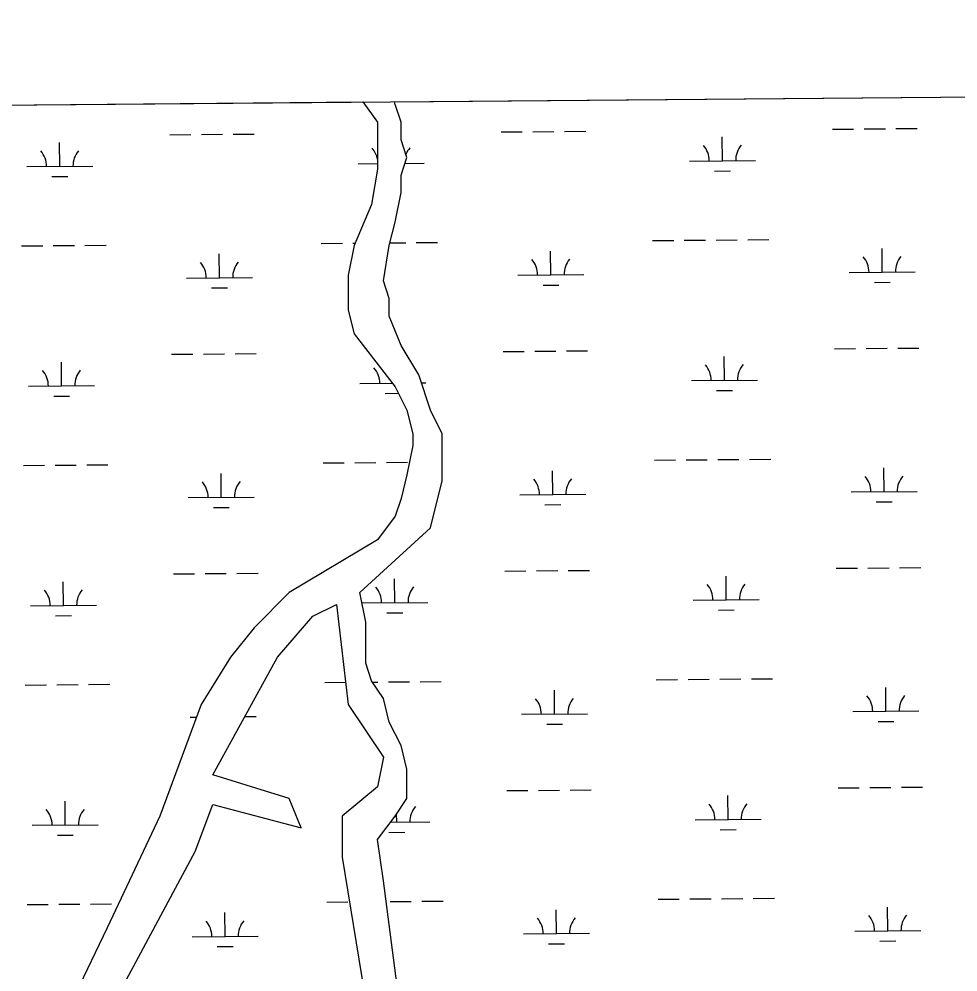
# Model space of a CAD drawing. Extents: x 3568792 to 3606828, y 529143 to 554785.
# Drawn here: x 3587174 to 3588596, y 551537 to 552981 of the extents above; entities that cross this region are included whole.
import ezdxf

# ---------------------------------------------------------------- set-up
doc = ezdxf.new("R2010")
doc.units = 0
for name, color, linetype in [('V-GRID-FRAM', 7, 'Continuous'), ('V-SITE-VEGE', 7, 'Continuous'), ('V-TOPO-SHOR', 7, 'Continuous'), ('V-WETL-SWMP', 7, 'Continuous')]:
    doc.layers.add(name, color=color, linetype=linetype)

msp = doc.modelspace()

# ---------------------------------------------------------------- linework, layer by layer
at = {"layer": 'V-GRID-FRAM'}
msp.add_lwpolyline([(3570935.9930000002, 552713.783), (3602582.767, 552980.76), (3602744.09, 534798.429), (3571081.45, 534531.318), (3570935.9930000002, 552713.783)], dxfattribs=at)
at = {"layer": 'V-SITE-VEGE'}
msp.add_line((3585015.251687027, 552832.5577682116), (3588788.6985111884, 552864.391139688), dxfattribs=at)
at = {"layer": 'V-TOPO-SHOR'}
for p, q in [((3587694.5072567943, 552855.1603758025), (3587716.671085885, 552824.6639936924)), ((3587743.38708505, 552851.3989937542), (3587742.3466040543, 552855.5639558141)), ((3587752.293084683, 552824.6639937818), (3587743.38708505, 552851.3989937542)), ((3587716.671085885, 552824.6639936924), (3587716.6710857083, 552753.3719937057)), ((3587752.293084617, 552797.9299937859), (3587752.293084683, 552824.6639937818)), ((3587761.1980842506, 552771.1949938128), (3587752.293084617, 552797.9299937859)), ((3587752.2930844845, 552744.4599937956), (3587761.1980842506, 552771.1949938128)), ((3587716.6710857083, 552753.3719937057), (3587707.766085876, 552699.9029936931)), ((3587752.2930844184, 552717.7259938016), (3587752.2930844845, 552744.4599937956)), ((3587743.387084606, 552673.1679937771), (3587752.2930844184, 552717.7259938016)), ((3587707.766085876, 552699.9029936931), (3587681.049086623, 552637.5219936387)), ((3587734.482084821, 552637.5219937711), (3587743.387084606, 552673.1679937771)), ((3587681.049086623, 552637.5219936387), (3587672.144086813, 552592.9639936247)), ((3587725.577084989, 552584.0519937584), (3587734.482084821, 552637.5219937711)), ((3587672.144086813, 552592.9639936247), (3587672.1440866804, 552539.4949936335)), ((3587734.4820846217, 552557.3179937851), (3587725.577084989, 552584.0519937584)), ((3587734.4820845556, 552530.5829937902), (3587734.4820846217, 552557.3179937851)), ((3587672.1440866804, 552539.4949936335), (3587681.0490862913, 552503.8489936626)), ((3587752.2930838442, 552486.0249938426), (3587734.4820845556, 552530.5829937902)), ((3587681.0490862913, 552503.8489936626), (3587743.38708399, 552423.6449938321)), ((3587779.009082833, 552441.467993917), (3587752.2930838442, 552486.0249938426)), ((3587796.8200821, 552387.9979939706), (3587779.009082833, 552441.467993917)), ((3587743.38708399, 552423.6449938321), (3587761.1980833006, 552387.9979938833)), ((3587761.1980833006, 552387.9979938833), (3587770.1040829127, 552352.35199391)), ((3587814.6310814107, 552352.3519940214), (3587796.8200821, 552387.9979939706)), ((3587770.1040829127, 552352.35199391), (3587770.1040828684, 552334.5289939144)), ((3587814.631081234, 552281.0599940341), (3587814.6310814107, 552352.3519940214)), ((3587770.1040828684, 552334.5289939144), (3587761.1980830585, 552289.9709939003)), ((3587761.1980830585, 552289.9709939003), (3587752.29308327, 552254.3249938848)), ((3587796.8200816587, 552209.767994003), (3587814.631081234, 552281.0599940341)), ((3587752.29308327, 552254.3249938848), (3587743.387083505, 552227.5909938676)), ((3587743.387083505, 552227.5909938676), (3587716.6710843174, 552191.9439938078)), ((3587689.95508502, 552111.7409937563), (3587796.8200816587, 552209.767994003)), ((3587716.6710843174, 552191.9439938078), (3587583.0900886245, 552111.7409934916)), ((3587583.0900886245, 552111.7409934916), (3587529.6570902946, 552058.2709933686)), ((3587698.860084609, 552067.1829937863), (3587689.95508502, 552111.7409937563)), ((3587618.711087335, 552076.0939935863), (3587654.3330861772, 552093.916993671)), ((3587654.3330861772, 552093.9169936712), (3587672.1440852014, 551942.420993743)), ((3587565.279088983, 552013.713993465), (3587618.711087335, 552076.0939935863)), ((3587529.6570902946, 552058.2709933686), (3587494.0350913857, 552013.7139932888)), ((3587698.8600844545, 552004.8019937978), (3587698.860084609, 552067.1829937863)), ((3587494.0350913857, 552013.7139932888), (3587449.5080927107, 551942.420993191)), ((3587467.3190918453, 551835.4829932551), (3587565.279088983, 552013.713993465)), ((3587707.766084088, 551978.0669938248), (3587698.8600844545, 552004.8019937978)), ((3587725.577083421, 551951.3329938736), (3587707.766084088, 551978.0669938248)), ((3587449.5080927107, 551942.420993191), (3587387.1700943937, 551773.101993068)), ((3587672.1440852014, 551942.420993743), (3587725.5770832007, 551862.21699389)), ((3587734.482083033, 551915.6869939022), (3587725.577083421, 551951.3329938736)), ((3587752.293082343, 551880.039993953), (3587734.482083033, 551915.6869939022)), ((3587761.198081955, 551844.3939939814), (3587752.293082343, 551880.039993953)), ((3587725.5770832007, 551862.21699389), (3587716.6710833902, 551817.659993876)), ((3587761.1980818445, 551799.8359939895), (3587761.198081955, 551844.3939939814)), ((3587583.0900878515, 551799.8359935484), (3587467.3190918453, 551835.4829932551)), ((3587716.6710833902, 551817.659993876), (3587663.2390850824, 551773.1019937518)), ((3587600.90108714, 551755.2789936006), (3587583.0900878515, 551799.8359935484)), ((3587743.3870823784, 551773.1019939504), (3587761.1980818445, 551799.8359939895)), ((3587440.603092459, 551719.6329932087), (3587467.319091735, 551790.9249932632)), ((3587467.319091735, 551790.9249932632), (3587600.90108714, 551755.2789936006)), ((3587387.1700943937, 551773.101993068), (3587307.021096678, 551603.7819929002)), ((3587663.2390850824, 551773.1019937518), (3587663.239084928, 551710.7209937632)), ((3587716.671083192, 551737.4559938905), (3587743.3870823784, 551773.1019939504)), ((3587725.577082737, 551675.0749939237), (3587716.671083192, 551737.4559938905)), ((3587244.683098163, 551354.2589927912), (3587440.603092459, 551719.6329932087)), ((3587663.239084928, 551710.7209937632), (3587805.7250779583, 550837.3899942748)), ((3587930.4010719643, 550115.5539947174), (3587725.577082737, 551675.0749939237)), ((3587307.021096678, 551603.7819929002), (3587191.251099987, 551363.170992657))]:
    msp.add_line(p, q, dxfattribs=at)
at = {"layer": 'V-WETL-SWMP'}
for p, q in [((3587742.3466040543, 552855.5639558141), (3588777.588074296, 552864.297410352)), ((3578506.2831867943, 552777.6471197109), (3587694.5072567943, 552855.1603758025)), ((3587694.5072567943, 552855.1603758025), (3587716.671085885, 552824.6639936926)), ((3587743.38708505, 552851.3989937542), (3587742.3466040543, 552855.5639558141)), ((3587752.2930846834, 552824.6639937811), (3587743.38708505, 552851.3989937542)), ((3587716.671085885, 552824.6639936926), (3587716.6710857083, 552753.3719937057)), ((3587752.293084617, 552797.9299937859), (3587752.293084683, 552824.6639937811)), ((3587402.0365044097, 552805.4417291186), (3587434.035365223, 552805.7116775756)), ((3587450.03479563, 552805.8466518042), (3587482.0336564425, 552806.116600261)), ((3587498.0330868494, 552806.2515744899), (3587530.031947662, 552806.5215229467)), ((3587903.9266366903, 552809.6757694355), (3587935.9254975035, 552809.9457178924)), ((3587951.92492791, 552810.0806921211), (3587983.923788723, 552810.3506405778)), ((3587999.9232191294, 552810.4856148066), (3588031.9220799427, 552810.7555632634)), ((3588405.8167689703, 552813.9098097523), (3588437.815629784, 552814.1797582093)), ((3588453.8150601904, 552814.3147324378), (3588485.8139210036, 552814.5846808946)), ((3588501.81335141, 552814.7196551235), (3588533.812212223, 552814.9896035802)), ((3587235.3701300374, 552757.6040478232), (3587235.0664381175, 552793.6027668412)), ((3587761.1980842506, 552771.1949938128), (3587752.293084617, 552797.9299937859)), ((3588239.1503945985, 552766.0721284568), (3588238.8467026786, 552802.0708474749)), ((3587752.2930844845, 552744.4599937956), (3587761.1980842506, 552771.1949938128)), ((3587758.14012058, 552762.0142345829), (3587787.2584823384, 552762.2598826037)), ((3588189.152174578, 552765.6503339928), (3588289.1486146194, 552766.4939229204)), ((3587185.371910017, 552757.1822533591), (3587285.368350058, 552758.0258422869)), ((3587687.2620422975, 552761.4162936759), (3587716.671085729, 552761.6643939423)), ((3587716.6710857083, 552753.3719937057), (3587707.766085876, 552699.9029936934)), ((3588227.280995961, 552750.5404468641), (3588251.28014157, 552750.7429082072)), ((3587223.5007313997, 552742.0723662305), (3587247.4998770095, 552742.2748275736)), ((3587752.2930844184, 552717.7259938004), (3587752.2930844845, 552744.4599937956)), ((3587743.387084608, 552673.1679937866), (3587752.2930844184, 552717.7259938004)), ((3587707.766085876, 552699.9029936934), (3587681.049086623, 552637.5219936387)), ((3587734.482084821, 552637.5219937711), (3587743.3870846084, 552673.1679937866)), ((3587177.541130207, 552637.0409188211), (3587209.53999102, 552637.3108672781)), ((3587225.539421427, 552637.4458415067), (3587257.53828224, 552637.7157899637)), ((3587273.5377126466, 552637.8507641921), (3587305.53657346, 552638.1207126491)), ((3587631.432971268, 552640.8700364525), (3587663.4318320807, 552641.1399849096)), ((3587681.049086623, 552637.5219936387), (3587672.144086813, 552592.9639936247)), ((3587679.4312624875, 552641.2749591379), (3587682.6681298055, 552641.3022659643)), ((3587725.577084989, 552584.0519937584), (3587734.482084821, 552637.5219937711)), ((3587735.537887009, 552641.7482852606), (3587759.4284145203, 552641.9498302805)), ((3587775.4278449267, 552642.084804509), (3587807.42670574, 552642.354752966)), ((3588133.3231035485, 552645.1040767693), (3588165.3219643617, 552645.3740252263)), ((3588181.3213947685, 552645.5089994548), (3588213.3202555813, 552645.7789479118)), ((3588229.3196859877, 552645.9139221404), (3588261.318546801, 552646.1838705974)), ((3588277.3179772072, 552646.3188448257), (3588309.3168380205, 552646.5887932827)), ((3588481.054793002, 552597.293801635), (3588480.751101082, 552633.2925206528)), ((3587477.274528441, 552588.8257210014), (3587476.970836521, 552624.8244400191)), ((3587979.164660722, 552593.0597613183), (3587978.8609688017, 552629.058480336)), ((3587427.27630842, 552588.4039265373), (3587527.272748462, 552589.2475154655)), ((3587672.144086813, 552592.9639936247), (3587672.1440866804, 552539.4949936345)), ((3587929.166440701, 552592.6379668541), (3588029.162880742, 552593.4815557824)), ((3588431.056572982, 552596.8720071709), (3588531.0530130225, 552597.7155960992)), ((3587734.4820846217, 552557.3179937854), (3587725.577084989, 552584.0519937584)), ((3587967.2952620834, 552577.5280797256), (3587991.294407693, 552577.7305410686)), ((3588469.1853943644, 552581.7621200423), (3588493.1845399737, 552581.9645813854)), ((3587465.405129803, 552573.2940394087), (3587489.4042754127, 552573.4965007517)), ((3587734.4820845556, 552530.5829937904), (3587734.4820846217, 552557.3179937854)), ((3587672.1440866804, 552539.4949936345), (3587681.0490862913, 552503.8489936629)), ((3587752.2930838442, 552486.0249938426), (3587734.4820845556, 552530.5829937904)), ((3587681.0490862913, 552503.8489936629), (3587743.38708399, 552423.6449938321)), ((3587452.8412042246, 552473.1834893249), (3587484.840065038, 552473.4534377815)), ((3587500.839495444, 552473.5884120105), (3587532.838356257, 552473.8583604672)), ((3587779.009082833, 552441.467993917), (3587752.2930838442, 552486.0249938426)), ((3587906.733045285, 552477.0126069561), (3587938.7319060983, 552477.282555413)), ((3587954.731336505, 552477.4175296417), (3587986.7301973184, 552477.6874780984)), ((3588002.7296277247, 552477.8224523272), (3588034.728488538, 552478.092400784)), ((3588408.6231775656, 552481.2466472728), (3588440.6220383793, 552481.5165957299)), ((3588456.621468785, 552481.6515699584), (3588488.6203295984, 552481.9215184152)), ((3588504.6197600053, 552482.0564926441), (3588536.618620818, 552482.3264411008)), ((3587238.1765386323, 552424.9408853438), (3587237.872846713, 552460.9396043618)), ((3587404.842913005, 552472.7785666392), (3587436.8417738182, 552473.0485150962)), ((3588241.956803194, 552433.4089659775), (3588241.653111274, 552469.4076849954)), ((3587796.8200821, 552387.9979939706), (3587779.009082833, 552441.467993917)), ((3588191.9585831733, 552432.9871715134), (3588291.955023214, 552433.830760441)), ((3587188.1783186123, 552424.5190908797), (3587288.1747586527, 552425.3626798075)), ((3587690.0684508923, 552428.7531311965), (3587739.0953520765, 552429.1667314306)), ((3587743.38708399, 552423.6449938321), (3587761.1980833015, 552387.9979938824)), ((3587782.983335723, 552429.5369787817), (3587790.0648909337, 552429.5967201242)), ((3588230.0874045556, 552417.8772843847), (3588254.0865501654, 552418.0797457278)), ((3587226.3071399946, 552409.4092037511), (3587250.3062856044, 552409.6116650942)), ((3587728.197272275, 552413.6432440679), (3587748.29971692, 552413.8128321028)), ((3587761.198083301, 552387.9979938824), (3587770.1040829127, 552352.3519939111)), ((3587814.6310814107, 552352.3519940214), (3587796.8200821, 552387.9979939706)), ((3587770.1040829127, 552352.3519939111), (3587770.1040828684, 552334.5289939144)), ((3587814.631081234, 552281.0599940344), (3587814.6310814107, 552352.3519940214)), ((3587770.1040828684, 552334.5289939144), (3587761.1980830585, 552289.9709939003)), ((3587180.3475388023, 552304.3777563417), (3587212.3463996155, 552304.6477047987)), ((3587228.345830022, 552304.7826790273), (3587260.344690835, 552305.0526274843)), ((3587276.3441212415, 552305.1876017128), (3587308.3429820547, 552305.4575501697)), ((3587634.239379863, 552308.2068739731), (3587666.238240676, 552308.4768224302)), ((3587682.2376710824, 552308.6117966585), (3587714.2365318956, 552308.8817451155)), ((3587730.2359623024, 552309.0167193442), (3587762.2348231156, 552309.2866678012)), ((3588136.129512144, 552312.4409142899), (3588168.128372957, 552312.7108627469)), ((3588184.1278033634, 552312.8458369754), (3588216.1266641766, 552313.1157854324)), ((3588232.1260945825, 552313.250759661), (3588264.1249553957, 552313.520708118)), ((3588280.1243858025, 552313.6556823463), (3588312.1232466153, 552313.9256308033)), ((3588483.8612015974, 552264.6306391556), (3588483.5575096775, 552300.6293581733)), ((3587480.0809370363, 552256.162558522), (3587479.7772451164, 552292.1612775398)), ((3587761.1980830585, 552289.9709939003), (3587752.29308327, 552254.3249938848)), ((3587981.971069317, 552260.3965988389), (3587981.6673773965, 552296.3953178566)), ((3587796.8200816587, 552209.767994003), (3587814.631081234, 552281.0599940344)), ((3587931.972849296, 552259.9748043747), (3588031.9692893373, 552260.818393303)), ((3588433.862981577, 552264.2088446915), (3588533.8594216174, 552265.0524336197)), ((3587430.0827170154, 552255.7407640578), (3587530.0791570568, 552256.5843529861)), ((3587752.29308327, 552254.3249938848), (3587743.387083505, 552227.5909938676)), ((3587970.1016706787, 552244.8649172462), (3587994.100816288, 552245.0673785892)), ((3588471.9918029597, 552249.0989575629), (3588495.990948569, 552249.301418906)), ((3587468.2115383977, 552240.6308769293), (3587492.2106840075, 552240.8333382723)), ((3587743.387083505, 552227.5909938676), (3587716.6710843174, 552191.9439938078)), ((3587689.95508502, 552111.7409937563), (3587796.8200816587, 552209.767994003)), ((3587716.6710843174, 552191.9439938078), (3587583.0900886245, 552111.7409934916)), ((3587909.5394538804, 552144.3494444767), (3587941.5383146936, 552144.6193929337)), ((3587957.5377451, 552144.7543671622), (3587989.536605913, 552145.024315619)), ((3588005.53603632, 552145.1592898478), (3588037.534897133, 552145.4292383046)), ((3588411.429586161, 552148.5834847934), (3588443.428446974, 552148.8534332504)), ((3588459.4278773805, 552148.988407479), (3588491.4267381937, 552149.2583559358)), ((3588507.4261686, 552149.3933301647), (3588539.4250294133, 552149.6632786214)), ((3587240.9829472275, 552092.2777228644), (3587240.6792553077, 552128.2764418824)), ((3587407.6493216, 552140.1154041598), (3587439.648182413, 552140.3853526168)), ((3587455.64761282, 552140.5203268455), (3587487.6464736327, 552140.7902753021)), ((3587503.6459040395, 552140.925249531), (3587535.6447648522, 552141.1951979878)), ((3587742.873079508, 552096.5117631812), (3587742.5693875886, 552132.5104821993)), ((3588244.7632117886, 552100.7458034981), (3588244.4595198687, 552136.744522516)), ((3587583.0900886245, 552111.7409934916), (3587529.6570902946, 552058.2709933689)), ((3587698.860084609, 552067.1829937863), (3587689.95508502, 552111.7409937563)), ((3588194.7649917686, 552100.324009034), (3588294.7614318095, 552101.1675979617)), ((3587190.984727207, 552091.8559284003), (3587290.981167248, 552092.6995173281)), ((3587618.711087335, 552076.0939935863), (3587654.3330861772, 552093.9169936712)), ((3587654.3330861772, 552093.9169936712), (3587672.1440852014, 551942.420993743)), ((3587693.0826213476, 552096.0917214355), (3587792.8712995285, 552096.9335576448)), ((3588232.893813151, 552085.2141219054), (3588256.8929587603, 552085.4165832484)), ((3587229.11354859, 552076.7460412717), (3587253.1126941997, 552076.9485026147)), ((3587565.279088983, 552013.7139934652), (3587618.711087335, 552076.0939935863)), ((3587731.00368087, 552080.9800815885), (3587755.00282648, 552081.1825429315)), ((3587529.6570902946, 552058.2709933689), (3587494.0350913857, 552013.7139932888)), ((3587698.8600844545, 552004.8019937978), (3587698.860084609, 552067.1829937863)), ((3587494.0350913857, 552013.7139932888), (3587449.5080927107, 551942.4209931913)), ((3587467.3190918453, 551835.4829932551), (3587565.279088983, 552013.7139934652)), ((3587707.766084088, 551978.0669938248), (3587698.8600844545, 552004.8019937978)), ((3587183.153947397, 551971.7145938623), (3587215.1528082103, 551971.9845423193)), ((3587231.152238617, 551972.1195165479), (3587263.15109943, 551972.3894650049)), ((3587279.150529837, 551972.5244392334), (3587311.14939065, 551972.7943876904)), ((3587637.045788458, 551975.5437114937), (3587668.2190133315, 551975.8066947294)), ((3587725.577083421, 551951.3329938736), (3587707.766084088, 551978.0669938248)), ((3587709.0425174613, 551976.1510895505), (3587717.042940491, 551976.2185826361)), ((3587733.0423708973, 551976.3535568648), (3587765.0412317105, 551976.6235053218)), ((3587781.0406621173, 551976.7584795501), (3587813.03952293, 551977.0284280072)), ((3588138.9359207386, 551979.7777518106), (3588170.934781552, 551980.0477002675)), ((3588186.9342119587, 551980.182674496), (3588218.9330727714, 551980.452622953)), ((3588234.932503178, 551980.5875971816), (3588266.931363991, 551980.8575456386)), ((3588282.9307943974, 551980.9925198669), (3588314.9296552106, 551981.2624683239)), ((3587984.777477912, 551927.7334363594), (3587984.473785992, 551963.7321553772)), ((3588486.667610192, 551931.9674766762), (3588486.363918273, 551967.9661956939)), ((3587449.5080927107, 551942.4209931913), (3587387.1700943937, 551773.101993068)), ((3587672.1440852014, 551942.420993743), (3587725.5770832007, 551862.21699389)), ((3587734.482083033, 551915.6869939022), (3587725.577083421, 551951.3329938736)), ((3587934.7792578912, 551927.3116418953), (3588034.775697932, 551928.1552308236)), ((3588436.669390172, 551931.5456822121), (3588536.6658302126, 551932.3892711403)), ((3587432.8891256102, 551923.0776015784), (3587442.416046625, 551923.1579724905)), ((3587515.8478292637, 551923.7774569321), (3587532.885565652, 551923.9211905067)), ((3587752.293082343, 551880.039993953), (3587734.482083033, 551915.6869939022)), ((3587972.908079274, 551912.2017547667), (3587996.9072248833, 551912.4042161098)), ((3588474.7982115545, 551916.4357950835), (3588498.797357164, 551916.6382564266)), ((3587761.198081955, 551844.3939939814), (3587752.293082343, 551880.039993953)), ((3587725.5770832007, 551862.21699389), (3587716.6710833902, 551817.659993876)), ((3587761.1980818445, 551799.8359939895), (3587761.198081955, 551844.3939939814)), ((3587583.0900878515, 551799.8359935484), (3587467.3190918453, 551835.4829932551)), ((3587716.6710833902, 551817.659993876), (3587663.239085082, 551773.1019937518)), ((3587912.3458624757, 551811.6862819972), (3587944.344723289, 551811.9562304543)), ((3587960.3441536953, 551812.0912046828), (3587992.3430145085, 551812.3611531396)), ((3588008.342444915, 551812.4961273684), (3588040.341305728, 551812.7660758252)), ((3588414.235994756, 551815.920322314), (3588446.23485557, 551816.190270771)), ((3588462.234285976, 551816.3252449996), (3588494.233146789, 551816.5951934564)), ((3588510.232577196, 551816.7301676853), (3588542.2314380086, 551817.0001161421)), ((3587243.789355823, 551759.614560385), (3587243.4856639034, 551795.613279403)), ((3587600.9010871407, 551755.2789936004), (3587583.0900878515, 551799.8359935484)), ((3587743.3870823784, 551773.1019939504), (3587761.1980818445, 551799.8359939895)), ((3588247.5696203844, 551768.0826410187), (3588247.265928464, 551804.0813600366)), ((3587440.6030924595, 551719.6329932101), (3587467.319091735, 551790.9249932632)), ((3587467.319091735, 551790.9249932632), (3587600.9010871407, 551755.2789936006)), ((3587387.1700943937, 551773.101993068), (3587307.021096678, 551603.7819929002)), ((3587663.239085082, 551773.1019937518), (3587663.239084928, 551710.7209937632)), ((3587716.671083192, 551737.4559938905), (3587743.3870823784, 551773.1019939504)), ((3587745.6794881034, 551763.8486007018), (3587745.5737360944, 551776.3841230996)), ((3588197.571400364, 551767.6608465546), (3588297.567840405, 551768.5044354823)), ((3587193.7911358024, 551759.1927659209), (3587293.7875758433, 551760.0363548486)), ((3587736.393124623, 551763.7702591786), (3587795.6777081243, 551764.2703951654)), ((3588235.7002217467, 551752.550959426), (3588259.699367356, 551752.753420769)), ((3587231.9199571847, 551744.0828787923), (3587255.9191027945, 551744.2853401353)), ((3587725.577082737, 551675.0749939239), (3587716.671083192, 551737.4559938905)), ((3587733.8100894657, 551748.3169191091), (3587757.809235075, 551748.5193804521)), ((3587244.6830981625, 551354.2589927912), (3587440.60309246, 551719.6329932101)), ((3587663.239084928, 551710.7209937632), (3587805.7250779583, 550837.3899942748)), ((3587930.4010719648, 550115.5539947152), (3587725.577082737, 551675.0749939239)), ((3587185.9603559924, 551639.0514313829), (3587217.9592168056, 551639.3213798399)), ((3587233.958647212, 551639.4563540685), (3587265.957508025, 551639.7263025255)), ((3587281.9569384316, 551639.861276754), (3587313.955799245, 551640.131225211)), ((3587639.8521970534, 551642.8805490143), (3587671.8510578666, 551643.1504974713)), ((3587735.8487794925, 551643.6903943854), (3587767.8476403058, 551643.9603428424)), ((3587783.847070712, 551644.0953170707), (3587815.8459315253, 551644.3652655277)), ((3588141.7423293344, 551647.1145893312), (3588173.7411901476, 551647.3845377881)), ((3588189.740620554, 551647.5195120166), (3588221.739481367, 551647.7894604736)), ((3588237.738911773, 551647.9244347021), (3588269.7377725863, 551648.1943831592)), ((3588285.737202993, 551648.3293573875), (3588317.7360638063, 551648.5993058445)), ((3587485.693754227, 551590.8362335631), (3587485.3900623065, 551626.834952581)), ((3587987.583886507, 551595.07027388), (3587987.280194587, 551631.0689928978)), ((3588489.4740187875, 551599.3043141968), (3588489.170326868, 551635.3030332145)), ((3587307.021096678, 551603.7819929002), (3587191.251099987, 551363.170992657)), ((3587937.585666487, 551594.6484794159), (3588037.5821065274, 551595.4920683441)), ((3588439.475798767, 551598.8825197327), (3588539.4722388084, 551599.7261086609)), ((3587435.695534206, 551590.4144390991), (3587535.691974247, 551591.2580280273)), ((3587975.7144878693, 551579.5385922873), (3587999.7136334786, 551579.7410536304)), ((3588477.60462015, 551583.7726326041), (3588501.6037657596, 551583.9750939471)), ((3587473.8243555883, 551575.3045519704), (3587497.823501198, 551575.5070133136))]:
    msp.add_line(p, q, dxfattribs=at)
for centre, radius, start, end in [((3587180.125155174, 552757.612810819), 35.24628790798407, 359.71152651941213, 41.25518485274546), ((3587290.6070941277, 552758.5448574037), 35.246287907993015, 139.71152354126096, 181.25518187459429), ((3587682.015287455, 552761.8468511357), 35.24628790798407, 10.502557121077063, 41.255184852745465), ((3587792.497226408, 552762.7788977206), 35.246287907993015, 139.71152354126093, 158.51159764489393), ((3588183.905419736, 552766.0808914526), 35.24628790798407, 359.71152651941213, 41.25518485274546), ((3588294.3873586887, 552767.0129380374), 35.246287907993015, 139.71152354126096, 181.25518187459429), ((3588425.80981814, 552597.3025646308), 35.24628790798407, 359.71152651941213, 41.25518485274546), ((3588536.2917570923, 552598.2346112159), 35.246287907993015, 139.71152354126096, 181.25518187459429), ((3587422.0295535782, 552588.8344839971), 35.24628790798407, 359.71152651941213, 41.25518485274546), ((3587532.5114925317, 552589.7665305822), 35.246287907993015, 139.71152354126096, 181.25518187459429), ((3587923.9196858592, 552593.068524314), 35.24628790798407, 359.71152651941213, 41.25518485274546), ((3588034.4016248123, 552594.000570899), 35.246287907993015, 139.71152354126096, 181.25518187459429), ((3587182.9315637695, 552424.9496483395), 35.24628790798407, 359.71152651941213, 41.25518485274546), ((3587293.413502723, 552425.8816949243), 35.246287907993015, 139.71152354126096, 181.25518187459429), ((3587684.8216960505, 552429.1836886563), 35.24628790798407, 359.71152651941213, 41.25518485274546), ((3588186.711828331, 552433.4177289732), 35.24628790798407, 359.71152651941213, 41.25518485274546), ((3588297.193767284, 552434.349775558), 35.246287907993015, 139.71152354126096, 181.25518187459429), ((3588428.616226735, 552264.6394021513), 35.24628790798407, 359.71152651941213, 41.25518485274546), ((3588539.0981656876, 552265.5714487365), 35.246287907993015, 139.71152354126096, 181.25518187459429), ((3587424.8359621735, 552256.1713215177), 35.24628790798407, 359.71152651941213, 41.25518485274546), ((3587535.317901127, 552257.1033681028), 35.246287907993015, 139.71152354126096, 181.25518187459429), ((3587926.7260944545, 552260.4053618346), 35.24628790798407, 359.71152651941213, 41.25518485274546), ((3588037.208033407, 552261.3374084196), 35.246287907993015, 139.71152354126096, 181.25518187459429), ((3587185.7379723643, 552092.2864858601), 35.24628790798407, 359.71152651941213, 41.25518485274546), ((3587296.219911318, 552093.2185324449), 35.246287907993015, 139.71152354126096, 181.25518187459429), ((3587687.6281046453, 552096.5205261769), 35.24628790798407, 359.71152651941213, 41.25518485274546), ((3587798.1100435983, 552097.4525727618), 35.246287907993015, 139.71152354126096, 181.25518187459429), ((3588189.5182369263, 552100.7545664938), 35.24628790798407, 359.71152651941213, 41.25518485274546), ((3588300.000175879, 552101.6866130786), 35.246287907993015, 139.71152354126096, 181.25518187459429), ((3588431.4226353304, 551931.9762396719), 35.24628790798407, 359.71152651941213, 41.25518485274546), ((3588541.904574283, 551932.9082862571), 35.246287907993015, 139.71152354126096, 181.25518187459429), ((3587929.5325030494, 551927.7421993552), 35.24628790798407, 359.71152651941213, 41.25518485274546), ((3588040.0144420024, 551928.6742459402), 35.246287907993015, 139.71152354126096, 181.25518187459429), ((3587188.54438096, 551759.6233233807), 35.24628790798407, 359.71152651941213, 41.25518485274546), ((3587299.026319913, 551760.5553699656), 35.246287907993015, 139.71152354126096, 181.25518187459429), ((3587800.9164521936, 551764.7894102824), 35.246287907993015, 139.71152354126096, 181.25518187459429), ((3588192.324645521, 551768.0914040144), 35.24628790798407, 359.71152651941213, 41.25518485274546), ((3588302.8065844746, 551769.0234505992), 35.246287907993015, 139.71152354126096, 181.25518187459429), ((3588434.229043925, 551599.3130771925), 35.24628790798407, 359.71152651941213, 41.25518485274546), ((3588544.710982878, 551600.2451237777), 35.246287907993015, 139.71152354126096, 181.25518187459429), ((3587430.448779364, 551590.844996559), 35.24628790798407, 359.71152651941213, 41.25518485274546), ((3587540.930718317, 551591.777043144), 35.246287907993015, 139.71152354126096, 181.25518187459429), ((3587932.338911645, 551595.0790368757), 35.24628790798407, 359.71152651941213, 41.25518485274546), ((3588042.820850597, 551596.0110834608), 35.246287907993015, 139.71152354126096, 181.25518187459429)]:
    msp.add_arc(centre, radius, start, end, dxfattribs=at)

doc.saveas('drawing.dxf')
